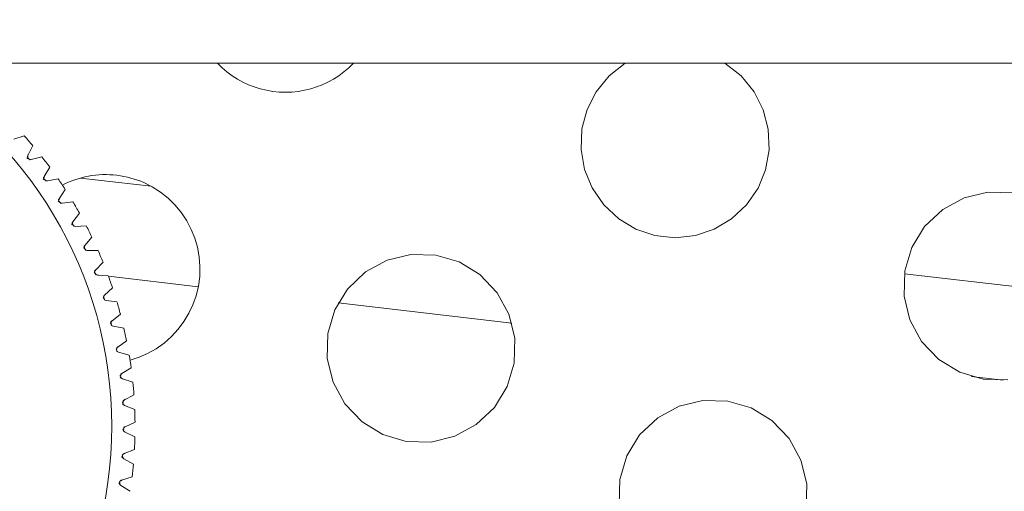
# Model space of a CAD drawing. Header units: metres. Extents: x 1306 to 1412, y -79 to 41.
# Tile 359 of 656: x 1360.8452 to 1360.8791, y -16.9637 to -16.9475. Entities that reach past the tile are written whole.
import ezdxf

# ---------------------------------------------------------------- set-up
doc = ezdxf.new("R2010")
doc.units = ezdxf.units.M
doc.header["$PDMODE"] = 65
doc.linetypes.add('AUSGEZOGEN', pattern=[0])
doc.layers.add('XR$3$Maßlinie 1_50', color=7, linetype='AUSGEZOGEN', lineweight=25)
doc.layers.add('XR$4$Möblierung', color=4, linetype='AUSGEZOGEN', lineweight=13)
doc.styles.add('ARIAL', font='arial.ttf')
doc.dimstyles.new('DIMSTYLE_11', dxfattribs={"dimtxt": 0.15, "dimasz": 0.03000000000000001, "dimexe": 0, "dimexo": 0, "dimgap": 0.075, "dimtad": 2, "dimrnd": 0.005, "dimzin": 4, "dimdsep": 46, "dimtxsty": 'ARIAL', "dimblk1": 'ALL_ML_STRICH', "dimblk2": 'ALL_ML_STRICH', "dimsah": 1, "dimcen": 0, "dimclrd": 3, "dimclre": 3, "dimclrt": 3, "dimadec": 0, "dimazin": 0, "dimtfac": 1, "dimtdec": 0, "dimtix": 1, "dimtmove": 2, "dimatfit": 3, "dimfxl": 0, "dimtzin": 0, "dimlwd": 0, "dimlwe": 25, "dimarcsym": 0})
doc.dimstyles.new('DIMSTYLE_12', dxfattribs={"dimtxt": 0.15, "dimasz": 0.03000000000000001, "dimexe": 0, "dimexo": 0, "dimgap": 0.075, "dimtad": 2, "dimdec": 3, "dimrnd": 0.005, "dimzin": 4, "dimdsep": 46, "dimtxsty": 'ARIAL', "dimblk1": 'ALL_ML_STRICH', "dimblk2": 'ALL_ML_STRICH', "dimsah": 1, "dimcen": 0, "dimclrd": 3, "dimclre": 3, "dimclrt": 3, "dimadec": 0, "dimazin": 0, "dimtfac": 1, "dimtdec": 0, "dimtix": 1, "dimtmove": 2, "dimatfit": 3, "dimfxl": 0, "dimtzin": 0, "dimlwd": 0, "dimlwe": 25, "dimarcsym": 0})
doc.dimstyles.new('DIMSTYLE_24', dxfattribs={"dimtxt": 0.225, "dimasz": 0.15, "dimexe": 0, "dimexo": 0, "dimgap": 0.1125, "dimtad": 2, "dimrnd": 0.005, "dimzin": 4, "dimdsep": 46, "dimtxsty": 'ARIAL', "dimblk1": 'ALL_ML_STRICH', "dimblk2": 'ALL_ML_STRICH', "dimsah": 1, "dimcen": 0, "dimclrd": 3, "dimclre": 3, "dimclrt": 3, "dimadec": 0, "dimazin": 0, "dimtfac": 1, "dimtdec": 0, "dimtix": 1, "dimtmove": 2, "dimatfit": 3, "dimfxl": 0, "dimtzin": 0, "dimlwd": 0, "dimlwe": 25, "dimarcsym": 0})
doc.dimstyles.new('DIMSTYLE_6', dxfattribs={"dimtxt": 0.15, "dimasz": 0.15, "dimexe": 0, "dimexo": 0, "dimgap": 0.075, "dimtad": 2, "dimrnd": 0.005, "dimzin": 4, "dimdsep": 46, "dimtxsty": 'ARIAL', "dimblk1": 'ALL_ML_STRICH', "dimblk2": 'ALL_ML_STRICH', "dimsah": 1, "dimcen": 0, "dimclrd": 3, "dimclre": 3, "dimclrt": 3, "dimadec": 0, "dimazin": 0, "dimtfac": 1, "dimtdec": 0, "dimtix": 1, "dimtmove": 2, "dimatfit": 3, "dimfxl": 0, "dimtzin": 0, "dimlwd": 0, "dimlwe": 25, "dimarcsym": 0})

# ---------------------------------------------------------------- blocks, each defined once
blk = doc.blocks.new('ALL_ML_STRICH')
at = {"color": 0, "linetype": 'ByBlock', "lineweight": -2}
for p, q in [((0, -0.5), (0, 0.5)), ((-0.3, -0.3), (0.3, 0.3)), ((-1, 0), (0.5, 0))]:
    blk.add_line(p, q, dxfattribs=at)
blk = doc.blocks.new('*D765')
at = {"layer": 'DEFPOINTS', "color": 3, "linetype": 'AUSGEZOGEN', "lineweight": 25, "transparency": 33554687}
for p in [(1342.770147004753, -10.15909497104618), (1342.770147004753, -20.11080697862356), (1361.060147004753, -20.30015715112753)]:
    blk.add_point(p, dxfattribs=at)
at = {"layer": 'XR$3$Maßlinie 1_50', "color": 3, "linetype": 'AUSGEZOGEN', "lineweight": -2, "transparency": 33554687}
for p, q in [((1342.770147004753, -10.20909497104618), (1342.770147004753, -10.15909497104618)), ((1342.770147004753, -10.15909497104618), (1361.060147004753, -10.15909497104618)), ((1361.060147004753, -10.20909497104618), (1361.060147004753, -10.15909497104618))]:
    blk.add_line(p, q, dxfattribs=at)
at = {"layer": 'XR$3$Maßlinie 1_50', "color": 3, "linetype": 'AUSGEZOGEN', "lineweight": 25, "transparency": 33554687, "xscale": 0.03000000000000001, "yscale": 0.03000000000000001, "zscale": 0.03000000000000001, "rotation": 180}
blk.add_blockref('ALL_ML_STRICH', (1342.770147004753, -10.15909497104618), dxfattribs=at)
at = {"layer": 'XR$3$Maßlinie 1_50', "color": 3, "linetype": 'AUSGEZOGEN', "lineweight": 25, "transparency": 33554687, "xscale": 0.03000000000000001, "yscale": 0.03000000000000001, "zscale": 0.03000000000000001}
blk.add_blockref('ALL_ML_STRICH', (1361.060147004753, -10.15909497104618), dxfattribs=at)
at = {"layer": 'XR$3$Maßlinie 1_50', "color": 3, "linetype": 'AUSGEZOGEN', "lineweight": 25, "transparency": 33554687, "insert": (1351.919076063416, -10.03153699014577), "char_height": 0.15, "width": 0.6, "attachment_point": 5, "style": 'ARIAL'}
blk.add_mtext('\\W0.80;\\A1;{\\A1;{18.29\\H0.099000;\\S^ ;}}', dxfattribs=at)
blk = doc.blocks.new('*D782')
at = {"layer": 'DEFPOINTS', "color": 3, "linetype": 'AUSGEZOGEN', "lineweight": 25, "transparency": 33554687}
for p in [(1343.120147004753, -10.95909497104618), (1343.120147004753, -20.11122102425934), (1361.060147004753, -20.50340109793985)]:
    blk.add_point(p, dxfattribs=at)
at = {"layer": 'XR$3$Maßlinie 1_50', "color": 3, "linetype": 'AUSGEZOGEN', "lineweight": -2, "transparency": 33554687}
for p, q in [((1343.120147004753, -11.00909497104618), (1343.120147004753, -10.95909497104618)), ((1343.120147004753, -10.95909497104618), (1361.060147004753, -10.95909497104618)), ((1361.060147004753, -11.00909497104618), (1361.060147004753, -10.95909497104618))]:
    blk.add_line(p, q, dxfattribs=at)
at = {"layer": 'XR$3$Maßlinie 1_50', "color": 3, "linetype": 'AUSGEZOGEN', "lineweight": 25, "transparency": 33554687, "xscale": 0.03000000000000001, "yscale": 0.03000000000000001, "zscale": 0.03000000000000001, "rotation": 180}
blk.add_blockref('ALL_ML_STRICH', (1343.120147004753, -10.95909497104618), dxfattribs=at)
at = {"layer": 'XR$3$Maßlinie 1_50', "color": 3, "linetype": 'AUSGEZOGEN', "lineweight": 25, "transparency": 33554687, "xscale": 0.03000000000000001, "yscale": 0.03000000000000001, "zscale": 0.03000000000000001}
blk.add_blockref('ALL_ML_STRICH', (1361.060147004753, -10.95909497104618), dxfattribs=at)
at = {"layer": 'XR$3$Maßlinie 1_50', "color": 3, "linetype": 'AUSGEZOGEN', "lineweight": 25, "transparency": 33554687, "insert": (1352.094444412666, -10.83153699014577), "char_height": 0.15, "width": 0.6, "attachment_point": 5, "style": 'ARIAL'}
blk.add_mtext('\\W0.80;\\A1;{\\A1;{17.94\\H0.099000;\\S^ ;}}', dxfattribs=at)
blk = doc.blocks.new('*D899')
at = {"layer": 'DEFPOINTS', "color": 3, "linetype": 'AUSGEZOGEN', "lineweight": 25, "transparency": 33554687}
for p in [(1342.770147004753, -8.559094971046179), (1361.240147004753, -14.91824644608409), (1342.770147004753, -18.60157549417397)]:
    blk.add_point(p, dxfattribs=at)
at = {"layer": 'XR$3$Maßlinie 1_50', "color": 3, "linetype": 'AUSGEZOGEN', "lineweight": -2, "transparency": 33554687}
for p, q in [((1342.770147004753, -9.15909497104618), (1342.770147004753, -8.559094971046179)), ((1342.770147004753, -8.559094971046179), (1361.240147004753, -8.559094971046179)), ((1361.240147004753, -9.15909497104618), (1361.240147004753, -8.559094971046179))]:
    blk.add_line(p, q, dxfattribs=at)
at = {"layer": 'XR$3$Maßlinie 1_50', "color": 3, "linetype": 'AUSGEZOGEN', "lineweight": 25, "transparency": 33554687, "xscale": 0.15, "yscale": 0.15, "zscale": 0.15, "rotation": 180}
blk.add_blockref('ALL_ML_STRICH', (1342.770147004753, -8.559094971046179), dxfattribs=at)
at = {"layer": 'XR$3$Maßlinie 1_50', "color": 3, "linetype": 'AUSGEZOGEN', "lineweight": 25, "transparency": 33554687, "xscale": 0.15, "yscale": 0.15, "zscale": 0.15}
blk.add_blockref('ALL_ML_STRICH', (1361.240147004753, -8.559094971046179), dxfattribs=at)
at = {"layer": 'XR$3$Maßlinie 1_50', "color": 3, "linetype": 'AUSGEZOGEN', "lineweight": 25, "transparency": 33554687, "insert": (1352.011101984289, -8.392604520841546), "char_height": 0.225, "width": 0.8999999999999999, "attachment_point": 5, "style": 'ARIAL'}
blk.add_mtext('\\W0.80;\\A1;{\\fArial|i0|b1;\\A1;{18.47\\H0.148500;\\S^ ;}}', dxfattribs=at)
blk = doc.blocks.new('*D929')
at = {"layer": 'DEFPOINTS', "color": 3, "linetype": 'AUSGEZOGEN', "lineweight": 25, "transparency": 33554687}
for p in [(1362.146242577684, -15.15824644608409), (1340.424074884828, -17.54324644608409), (1364.271242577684, -17.54324644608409)]:
    blk.add_point(p, dxfattribs=at)
at = {"layer": 'XR$3$Maßlinie 1_50', "color": 3, "linetype": 'AUSGEZOGEN', "lineweight": -2, "transparency": 33554687}
for p, q in [((1340.474074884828, -15.15824644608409), (1340.424074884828, -15.15824644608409)), ((1340.424074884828, -17.54324644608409), (1340.424074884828, -15.15824644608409)), ((1340.474074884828, -17.54324644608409), (1340.424074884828, -17.54324644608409))]:
    blk.add_line(p, q, dxfattribs=at)
at = {"layer": 'XR$3$Maßlinie 1_50', "color": 3, "linetype": 'AUSGEZOGEN', "lineweight": 25, "transparency": 33554687, "xscale": 0.03000000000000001, "yscale": 0.03000000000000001, "zscale": 0.03000000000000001}
for p, rotation in [((1340.424074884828, -15.15824644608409), 90), ((1340.424074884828, -17.54324644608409), 270)]:
    blk.add_blockref('ALL_ML_STRICH', p, dxfattribs=dict(at, rotation=rotation))
at = {"layer": 'XR$3$Maßlinie 1_50', "color": 3, "linetype": 'AUSGEZOGEN', "lineweight": 25, "transparency": 33554687, "insert": (1340.29641458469, -16.32984057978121), "char_height": 0.15, "width": 0.6, "attachment_point": 5, "rotation": 90, "style": 'ARIAL'}
blk.add_mtext('\\W0.80;\\A1;{\\A1;{2.38\\H0.099000;\\S5^ ;}}', dxfattribs=at)
blk = doc.blocks.new('*D938')
at = {"layer": 'DEFPOINTS', "color": 3, "linetype": 'AUSGEZOGEN', "lineweight": 25, "transparency": 33554687}
for p in [(1364.96914176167, -15.15824644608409), (1338.824074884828, -20.29324644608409), (1364.656959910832, -20.29324644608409)]:
    blk.add_point(p, dxfattribs=at)
at = {"layer": 'XR$3$Maßlinie 1_50', "color": 3, "linetype": 'AUSGEZOGEN', "lineweight": -2, "transparency": 33554687}
for p, q in [((1338.874074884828, -15.15824644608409), (1338.824074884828, -15.15824644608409)), ((1338.824074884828, -20.29324644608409), (1338.824074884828, -15.15824644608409)), ((1338.874074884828, -20.29324644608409), (1338.824074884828, -20.29324644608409))]:
    blk.add_line(p, q, dxfattribs=at)
at = {"layer": 'XR$3$Maßlinie 1_50', "color": 3, "linetype": 'AUSGEZOGEN', "lineweight": 25, "transparency": 33554687, "xscale": 0.03000000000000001, "yscale": 0.03000000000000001, "zscale": 0.03000000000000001}
for p, rotation in [((1338.824074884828, -15.15824644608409), 90), ((1338.824074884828, -20.29324644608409), 270)]:
    blk.add_blockref('ALL_ML_STRICH', p, dxfattribs=dict(at, rotation=rotation))
at = {"layer": 'XR$3$Maßlinie 1_50', "color": 3, "linetype": 'AUSGEZOGEN', "lineweight": 25, "transparency": 33554687, "insert": (1338.696414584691, -17.70484057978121), "char_height": 0.15, "width": 0.6, "attachment_point": 5, "rotation": 90, "style": 'ARIAL'}
blk.add_mtext('\\W0.80;\\A1;{\\A1;{5.13\\H0.099000;\\S5^ ;}}', dxfattribs=at)
blk = doc.blocks.new('*D963')
at = {"layer": 'DEFPOINTS', "color": 3, "linetype": 'AUSGEZOGEN', "lineweight": 25, "transparency": 33554687}
for p in [(1360.315868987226, -16.2182464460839), (1360.170906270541, -17.81824644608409), (1361.000147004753, -17.81824644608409)]:
    blk.add_point(p, dxfattribs=at)
at = {"layer": 'XR$3$Maßlinie 1_50', "color": 3, "linetype": 'AUSGEZOGEN', "lineweight": -2, "transparency": 33554687}
for p, q in [((1360.220906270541, -16.2182464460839), (1360.170906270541, -16.2182464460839)), ((1360.170906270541, -17.81824644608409), (1360.170906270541, -16.2182464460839)), ((1360.220906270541, -17.81824644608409), (1360.170906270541, -17.81824644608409))]:
    blk.add_line(p, q, dxfattribs=at)
at = {"layer": 'XR$3$Maßlinie 1_50', "color": 3, "linetype": 'AUSGEZOGEN', "lineweight": 25, "transparency": 33554687, "xscale": 0.15, "yscale": 0.15, "zscale": 0.15}
for p, rotation in [((1360.170906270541, -16.2182464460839), 90), ((1360.170906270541, -17.81824644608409), 270)]:
    blk.add_blockref('ALL_ML_STRICH', p, dxfattribs=dict(at, rotation=rotation))
at = {"layer": 'XR$3$Maßlinie 1_50', "color": 3, "linetype": 'AUSGEZOGEN', "lineweight": 25, "transparency": 33554687, "insert": (1360.043348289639, -17.00937332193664), "char_height": 0.15, "width": 0.4799999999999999, "attachment_point": 5, "rotation": 90, "style": 'ARIAL'}
blk.add_mtext('\\W0.80;\\A1;{\\A1;{1.60\\H0.099000;\\S^ ;}}', dxfattribs=at)
blk = doc.blocks.new('*D1085')
at = {"layer": 'DEFPOINTS', "color": 3, "linetype": 'AUSGEZOGEN', "lineweight": 25, "transparency": 33554687}
for p in [(1366.101203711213, -15.15824644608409), (1339.624074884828, -17.54324644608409), (1365.92579072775, -17.54324644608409)]:
    blk.add_point(p, dxfattribs=at)
at = {"layer": 'XR$3$Maßlinie 1_50', "color": 3, "linetype": 'AUSGEZOGEN', "lineweight": -2, "transparency": 33554687}
for p, q in [((1339.674074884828, -15.15824644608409), (1339.624074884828, -15.15824644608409)), ((1339.624074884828, -17.54324644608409), (1339.624074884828, -15.15824644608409)), ((1339.674074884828, -17.54324644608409), (1339.624074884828, -17.54324644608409))]:
    blk.add_line(p, q, dxfattribs=at)
at = {"layer": 'XR$3$Maßlinie 1_50', "color": 3, "linetype": 'AUSGEZOGEN', "lineweight": 25, "transparency": 33554687, "xscale": 0.03000000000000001, "yscale": 0.03000000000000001, "zscale": 0.03000000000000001}
for p, rotation in [((1339.624074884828, -15.15824644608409), 90), ((1339.624074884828, -17.54324644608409), 270)]:
    blk.add_blockref('ALL_ML_STRICH', p, dxfattribs=dict(at, rotation=rotation))
at = {"layer": 'XR$3$Maßlinie 1_50', "color": 3, "linetype": 'AUSGEZOGEN', "lineweight": 25, "transparency": 33554687, "insert": (1339.49641458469, -16.3298405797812), "char_height": 0.15, "width": 0.6, "attachment_point": 5, "rotation": 90, "style": 'ARIAL'}
blk.add_mtext('\\W0.80;\\A1;{\\A1;{2.38\\H0.099000;\\S5^ ;}}', dxfattribs=at)
blk = doc.blocks.new('COMPLEXOBJECT_326')
at = {"layer": 'XR$4$Möblierung', "color": 52, "linetype": 'AUSGEZOGEN', "lineweight": 13, "transparency": 33554687}
for p, q in [((1361.026628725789, -16.94899408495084), (1360.632078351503, -16.94899408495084)), ((1360.845347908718, -16.95149757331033), (1360.844989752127, -16.95161149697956)), ((1360.845474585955, -16.95217026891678), (1360.845637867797, -16.95183175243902)), ((1360.845953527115, -16.95221951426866), (1360.845588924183, -16.95231072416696)), ((1360.846037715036, -16.95289883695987), (1360.846221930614, -16.95257124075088)), ((1360.84651261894, -16.95297805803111), (1360.846143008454, -16.95304619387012)), ((1360.849718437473, -16.95323133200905), (1360.847281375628, -16.95294862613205)), ((1360.846553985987, -16.95366132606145), (1360.846758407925, -16.95334594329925)), ((1360.847022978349, -16.95377021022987), (1360.846649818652, -16.95381500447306)), ((1360.84702136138, -16.95445472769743), (1360.847245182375, -16.95415280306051)), ((1360.847482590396, -16.95459284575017), (1360.847107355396, -16.95461412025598)), ((1360.847437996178, -16.95527591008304), (1360.847680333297, -16.95498863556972)), ((1360.84788964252, -16.95544271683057), (1360.847513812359, -16.95544038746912)), ((1360.847802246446, -16.95612163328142), (1360.848062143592, -16.95585014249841)), ((1360.847912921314, -16.95629368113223), (1360.847842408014, -16.95628550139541)), ((1360.848242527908, -16.95631646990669), (1360.847867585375, -16.95629054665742)), ((1360.851344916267, -16.95669180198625), (1360.848248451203, -16.95633260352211)), ((1360.882138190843, -16.95699211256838), (1360.875682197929, -16.95624319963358)), ((1360.848112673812, -16.95698855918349), (1360.848389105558, -16.9567339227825)), ((1360.848539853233, -16.95721065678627), (1360.848167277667, -16.95716124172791)), ((1360.862152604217, -16.95794552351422), (1360.856169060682, -16.95725141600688)), ((1360.848368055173, -16.95787326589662), (1360.84865992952, -16.95763648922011)), ((1360.848780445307, -16.95812174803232), (1360.848411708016, -16.95804903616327)), ((1360.848567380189, -16.9587722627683), (1360.848873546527, -16.95855428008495)), ((1360.848963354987, -16.95904614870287), (1360.848599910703, -16.95895042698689)), ((1360.848709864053, -16.95968200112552), (1360.849029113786, -16.95948367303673)), ((1360.849087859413, -16.95998020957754), (1360.848731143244, -16.95986185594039)), ((1360.879089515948, -16.95991025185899), (1360.877981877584, -16.95978176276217)), ((1360.848794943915, -16.96059889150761), (1360.849126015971, -16.96042100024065)), ((1360.849153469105, -16.96092024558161), (1360.848804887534, -16.96077972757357)), ((1360.848822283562, -16.96151931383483), (1360.849163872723, -16.96136256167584)), ((1360.849159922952, -16.96186254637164), (1360.848820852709, -16.96170041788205)), ((1360.848791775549, -16.96243963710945), (1360.849142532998, -16.96230464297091)), ((1360.849107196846, -16.96280339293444), (1360.848778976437, -16.96262029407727)), ((1360.848703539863, -16.96335622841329), (1360.84906208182, -16.96324352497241)), ((1360.84899549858, -16.96373907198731), (1360.848679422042, -16.96353572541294))]:
    blk.add_line(p, q, dxfattribs=at)
for points in [[(1360.856692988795, -16.94899399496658), (1360.85653403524, -16.94914872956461), (1360.856364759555, -16.94929175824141), (1360.8561868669, -16.94942243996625), (1360.856002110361, -16.94954018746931), (1360.855812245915, -16.9496444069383), (1360.855619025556, -16.94973451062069), (1360.855423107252, -16.94981032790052), (1360.855219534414, -16.94987376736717), (1360.855008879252, -16.94992451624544), (1360.854792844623, -16.94996181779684), (1360.854573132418, -16.94998491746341), (1360.85435144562, -16.94999306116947), (1360.854129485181, -16.94998556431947), (1360.853908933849, -16.9499626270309), (1360.853691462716, -16.94992505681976), (1360.853478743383, -16.94987367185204), (1360.853272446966, -16.94980929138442), (1360.853074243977, -16.94973273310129), (1360.852883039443, -16.94964357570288), (1360.85269479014, -16.94953998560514), (1360.852511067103, -16.94942256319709), (1360.852333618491, -16.94929198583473), (1360.852164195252, -16.94914893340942), (1360.852004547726, -16.94899408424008)], [(1360.869499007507, -16.94899473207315), (1360.870054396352, -16.94943000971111), (1360.870503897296, -16.94997935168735), (1360.870817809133, -16.95059378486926), (1360.870993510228, -16.95126267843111), (1360.87102401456, -16.95197258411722), (1360.87089962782, -16.95266709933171), (1360.87064087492, -16.9532971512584), (1360.870244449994, -16.95387281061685), (1360.869726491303, -16.95435602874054), (1360.8691285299, -16.95471046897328), (1360.868483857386, -16.95492538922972), (1360.867784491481, -16.95500294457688), (1360.86708218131, -16.9549259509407), (1360.866431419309, -16.9547092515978), (1360.865837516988, -16.9543563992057), (1360.865318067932, -16.9538725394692), (1360.864919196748, -16.95329081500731), (1360.864660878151, -16.95265904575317), (1360.864539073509, -16.95196734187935), (1360.8645703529, -16.95125680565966), (1360.864749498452, -16.95058341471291), (1360.86506132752, -16.94997609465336), (1360.865508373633, -16.94943028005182), (1360.866064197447, -16.94899482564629)], [(1360.845588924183, -16.95231072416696), (1360.845555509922, -16.95231393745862), (1360.845521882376, -16.95231647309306), (1360.845538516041, -16.95231451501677), (1360.845521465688, -16.95231435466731), (1360.845537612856, -16.95230491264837), (1360.845519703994, -16.95229569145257), (1360.845492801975, -16.95228041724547), (1360.845465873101, -16.9522641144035), (1360.845439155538, -16.95224673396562), (1360.84546716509, -16.95227134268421), (1360.845494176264, -16.95228462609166), (1360.84547810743, -16.95226212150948), (1360.845458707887, -16.95222952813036), (1360.84546718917, -16.95224045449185), (1360.845458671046, -16.95222150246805), (1360.84545320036, -16.9521935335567), (1360.845469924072, -16.9522124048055), (1360.845470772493, -16.95219404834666), (1360.845473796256, -16.95216764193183), (1360.845477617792, -16.95214165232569), (1360.84547042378, -16.95216866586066), (1360.845473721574, -16.95215187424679), (1360.845471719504, -16.95218711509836), (1360.845474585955, -16.95217026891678)], [(1360.846658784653, -16.95319410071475), (1360.846765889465, -16.95314082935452), (1360.846873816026, -16.95309201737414), (1360.846982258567, -16.95304776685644), (1360.847092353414, -16.95300762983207), (1360.847205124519, -16.95297121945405), (1360.847320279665, -16.95293866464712), (1360.84743752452, -16.95291009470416), (1360.84755656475, -16.95288563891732), (1360.847677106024, -16.95286542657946), (1360.847798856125, -16.95284958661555), (1360.847921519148, -16.95283824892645), (1360.848044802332, -16.95283154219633), (1360.848168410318, -16.95282959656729), (1360.8482920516, -16.95283253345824), (1360.848415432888, -16.95284034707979), (1360.848538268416, -16.95285289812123), (1360.848660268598, -16.9528700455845), (1360.848781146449, -16.9528916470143), (1360.848900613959, -16.95291756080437), (1360.849018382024, -16.95294764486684), (1360.849134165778, -16.95298175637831), (1360.849247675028, -16.95301975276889), (1360.849358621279, -16.95306149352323), (1360.849466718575, -16.95310683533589)], [(1360.846143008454, -16.95304619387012), (1360.846109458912, -16.95304730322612), (1360.846075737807, -16.95304772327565), (1360.846092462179, -16.95304681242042), (1360.846075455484, -16.95304558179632), (1360.846092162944, -16.95303717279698), (1360.846074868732, -16.9530268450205), (1360.846048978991, -16.95300991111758), (1360.846023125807, -16.95299195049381), (1360.845997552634, -16.95297292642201), (1360.846023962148, -16.95299924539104), (1360.846050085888, -16.95301419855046), (1360.846035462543, -16.95299072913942), (1360.846018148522, -16.95295698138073), (1360.846025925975, -16.95296841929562), (1360.846018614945, -16.95294896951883), (1360.846014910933, -16.95292071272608), (1360.846030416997, -16.9529405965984), (1360.846032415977, -16.95292233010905), (1360.846037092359, -16.95289616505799), (1360.846042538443, -16.95287046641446), (1360.846033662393, -16.9528969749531), (1360.846038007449, -16.95288042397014), (1360.84603379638, -16.95291546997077), (1360.846037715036, -16.95289883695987)], [(1360.849466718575, -16.95310683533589), (1360.849757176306, -16.95325357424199), (1360.850038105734, -16.95343309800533), (1360.850303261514, -16.95364297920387), (1360.850546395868, -16.95388078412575), (1360.850762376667, -16.95414301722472), (1360.850948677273, -16.95442369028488), (1360.851103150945, -16.95471645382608), (1360.851224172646, -16.95501633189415), (1360.851315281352, -16.95533230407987), (1360.851375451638, -16.95566244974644), (1360.851402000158, -16.95600062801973), (1360.851392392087, -16.95634070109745), (1360.851346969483, -16.95667660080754), (1360.851268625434, -16.95700232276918), (1360.851160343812, -16.9573118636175), (1360.851022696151, -16.95760459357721), (1360.850851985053, -16.95788867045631), (1360.850650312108, -16.95815864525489), (1360.850420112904, -16.95840829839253), (1360.850164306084, -16.95863191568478), (1360.849888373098, -16.95882647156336), (1360.849598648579, -16.95898983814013), (1360.849301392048, -16.9591199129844), (1360.848990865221, -16.95921910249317)], [(1360.87925313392, -16.95989610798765), (1360.87839499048, -16.95987460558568), (1360.877591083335, -16.95963823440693), (1360.876873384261, -16.95920165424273), (1360.876277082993, -16.95857703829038), (1360.875872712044, -16.95783594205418), (1360.875674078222, -16.95701404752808), (1360.875696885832, -16.95614764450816), (1360.875937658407, -16.9553390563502), (1360.876379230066, -16.95462088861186), (1360.877005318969, -16.9540291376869), (1360.877741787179, -16.95363067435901), (1360.878556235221, -16.95343491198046), (1360.879414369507, -16.95345643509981)], [(1360.846649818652, -16.95381500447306), (1360.846616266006, -16.95381400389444), (1360.846582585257, -16.95381230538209), (1360.846599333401, -16.9538124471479), (1360.846582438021, -16.95381015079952), (1360.846599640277, -16.95380280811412), (1360.846583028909, -16.95379141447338), (1360.846558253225, -16.95377288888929), (1360.846533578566, -16.95375334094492), (1360.846509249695, -16.95373274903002), (1360.846533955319, -16.95376067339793), (1360.846559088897, -16.95377723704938), (1360.846545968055, -16.953752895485), (1360.846530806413, -16.95371812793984), (1360.846537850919, -16.95373003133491), (1360.846531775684, -16.95371016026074), (1360.846529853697, -16.95368172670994), (1360.846544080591, -16.95370254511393), (1360.846547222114, -16.95368444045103), (1360.846553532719, -16.95365862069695), (1360.846560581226, -16.95363331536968), (1360.846550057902, -16.95365921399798), (1360.846555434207, -16.95364296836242), (1360.846549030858, -16.95367767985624), (1360.846553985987, -16.95366132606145)], [(1360.847107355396, -16.95461412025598), (1360.847073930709, -16.95461101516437), (1360.847040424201, -16.95460720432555), (1360.847057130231, -16.95460839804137), (1360.847040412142, -16.95460504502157), (1360.847058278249, -16.95459853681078), (1360.847042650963, -16.95458586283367), (1360.84701967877, -16.9545651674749), (1360.846996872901, -16.95454345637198), (1360.846974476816, -16.95452072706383), (1360.846996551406, -16.95455105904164), (1360.846982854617, -16.95453564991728), (1360.847016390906, -16.95455292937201), (1360.847014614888, -16.95453458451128), (1360.847011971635, -16.954505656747), (1360.847010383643, -16.95447649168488), (1360.84699637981, -16.95449148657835), (1360.847001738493, -16.9545118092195), (1360.847005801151, -16.95448781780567), (1360.847013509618, -16.95445632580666), (1360.847011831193, -16.95446860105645), (1360.847017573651, -16.95445237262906), (1360.847023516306, -16.95444112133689), (1360.84701668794, -16.9544616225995), (1360.84702136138, -16.95445472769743)], [(1360.847513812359, -16.95544038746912), (1360.847480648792, -16.95543518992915), (1360.847447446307, -16.95542928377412), (1360.847464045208, -16.95543152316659), (1360.847447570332, -16.95542712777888), (1360.847467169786, -16.95542297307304), (1360.847453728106, -16.95541056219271), (1360.847433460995, -16.95538968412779), (1360.84741342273, -16.95536780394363), (1360.847420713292, -16.95538603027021), (1360.847407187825, -16.95537049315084), (1360.847395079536, -16.95534434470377), (1360.847424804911, -16.95536242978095), (1360.847421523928, -16.95534274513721), (1360.847418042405, -16.95531244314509), (1360.847415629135, -16.95528197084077), (1360.84741075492, -16.95531102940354), (1360.847414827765, -16.95533164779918), (1360.847420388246, -16.95530795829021), (1360.847430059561, -16.95527701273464), (1360.847427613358, -16.95528915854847), (1360.847434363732, -16.95527332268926), (1360.847441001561, -16.95526246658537), (1360.847432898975, -16.95528249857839), (1360.847437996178, -16.95527591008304)], [(1360.847867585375, -16.95629054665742), (1360.847834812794, -16.9562832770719), (1360.847802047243, -16.95627529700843), (1360.847818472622, -16.95627857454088), (1360.847802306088, -16.95627315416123), (1360.847822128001, -16.95627023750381), (1360.847809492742, -16.95625700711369), (1360.847790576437, -16.95623489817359), (1360.847771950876, -16.95621180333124), (1360.847778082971, -16.95623045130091), (1360.847765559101, -16.95621409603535), (1360.847755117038, -16.95618723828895), (1360.847783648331, -16.95620715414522), (1360.847781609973, -16.95618730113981), (1360.847780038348, -16.95615684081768), (1360.847779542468, -16.95612627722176), (1360.847772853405, -16.95615497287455), (1360.847775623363, -16.95617580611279), (1360.847782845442, -16.95615267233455), (1360.847794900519, -16.95612279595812), (1360.847791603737, -16.95613468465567), (1360.847799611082, -16.9561195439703), (1360.847817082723, -16.95609036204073), (1360.847809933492, -16.95610623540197), (1360.847802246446, -16.95612163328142)], [(1360.848167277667, -16.95716124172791), (1360.848135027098, -16.95715192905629), (1360.848102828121, -16.95714190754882), (1360.848119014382, -16.95714621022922), (1360.84810322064, -16.95713978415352), (1360.84812293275, -16.95713830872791), (1360.848110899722, -16.95712450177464), (1360.848092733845, -16.95710175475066), (1360.848074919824, -16.95707804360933), (1360.848080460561, -16.95709659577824), (1360.84806856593, -16.95707980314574), (1360.848090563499, -16.95709214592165), (1360.848088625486, -16.95707235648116), (1360.848086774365, -16.9570418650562), (1360.848085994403, -16.95701109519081), (1360.848077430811, -16.95703004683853), (1360.848081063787, -16.95705082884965), (1360.848087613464, -16.95702638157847), (1360.848098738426, -16.95699451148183), (1360.848095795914, -16.9570071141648), (1360.848103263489, -16.9569912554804), (1360.848110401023, -16.95698064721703), (1360.848101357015, -16.95700090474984), (1360.848095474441, -16.95700680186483), (1360.848112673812, -16.95698855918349)], [(1360.848411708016, -16.95804903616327), (1360.848380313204, -16.95803695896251), (1360.848349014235, -16.95802417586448), (1360.848364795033, -16.95802986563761), (1360.848349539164, -16.95802208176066), (1360.848330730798, -16.95800456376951), (1360.848358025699, -16.95800855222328), (1360.848347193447, -16.95799288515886), (1360.848331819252, -16.9579672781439), (1360.848317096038, -16.95794078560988), (1360.848326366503, -16.95796781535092), (1360.848317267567, -16.95794908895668), (1360.848337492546, -16.95796574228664), (1360.848339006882, -16.95794612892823), (1360.848342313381, -16.95791604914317), (1360.848346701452, -16.95788600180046), (1360.848334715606, -16.95790265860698), (1360.848334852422, -16.95792367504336), (1360.848345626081, -16.95790135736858), (1360.84836204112, -16.95787295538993), (1360.848378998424, -16.95784527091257), (1360.848365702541, -16.95787086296), (1360.848376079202, -16.95785734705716), (1360.848382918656, -16.95785232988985), (1360.848368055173, -16.95787326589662)], [(1360.848599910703, -16.95895042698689), (1360.848569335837, -16.95893640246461), (1360.848538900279, -16.95892168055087), (1360.848554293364, -16.95892834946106), (1360.848539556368, -16.95891962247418), (1360.848521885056, -16.95890095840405), (1360.848548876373, -16.95890665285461), (1360.848539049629, -16.95889033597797), (1360.848525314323, -16.95886381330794), (1360.848512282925, -16.95883644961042), (1360.84851983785, -16.95886400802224), (1360.8485119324, -16.95884474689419), (1360.848531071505, -16.95886263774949), (1360.848533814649, -16.95884315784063), (1360.848539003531, -16.95881334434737), (1360.848545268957, -16.95878363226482), (1360.848532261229, -16.95879950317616), (1360.848531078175, -16.95882048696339), (1360.848540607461, -16.95880290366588), (1360.848555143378, -16.95877846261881), (1360.848561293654, -16.95877015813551), (1360.848572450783, -16.95875466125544), (1360.84856058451, -16.95877709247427), (1360.848557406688, -16.95877979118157), (1360.848567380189, -16.9587722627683)], [(1360.848731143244, -16.95986185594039), (1360.848701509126, -16.95984593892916), (1360.848672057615, -16.95982933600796), (1360.848687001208, -16.95983695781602), (1360.84867284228, -16.95982732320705), (1360.848656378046, -16.95980758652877), (1360.848682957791, -16.95981496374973), (1360.84867417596, -16.9597980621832), (1360.848662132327, -16.95977073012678), (1360.848650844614, -16.95974260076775), (1360.848656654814, -16.95977057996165), (1360.848649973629, -16.95975086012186), (1360.848667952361, -16.95976991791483), (1360.84867191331, -16.95975064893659), (1360.848678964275, -16.95972122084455), (1360.84868708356, -16.95969196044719), (1360.848673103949, -16.95970698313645), (1360.84867060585, -16.95972785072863), (1360.848681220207, -16.9597109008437), (1360.848697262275, -16.9596874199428), (1360.848703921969, -16.95967951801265), (1360.848716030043, -16.9596647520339), (1360.848702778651, -16.95968639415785), (1360.848699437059, -16.95968888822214), (1360.848709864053, -16.95968200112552)], [(1360.848804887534, -16.96077972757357), (1360.848776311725, -16.96076198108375), (1360.848747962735, -16.96074356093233), (1360.848762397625, -16.96075210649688), (1360.848748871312, -16.96074160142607), (1360.848733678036, -16.96072086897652), (1360.848759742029, -16.96072990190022), (1360.848752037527, -16.96071248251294), (1360.848741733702, -16.96068444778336), (1360.848732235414, -16.96065566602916), (1360.848736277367, -16.96068395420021), (1360.848730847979, -16.96066385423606), (1360.848747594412, -16.96068400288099), (1360.848752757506, -16.96066502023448), (1360.848761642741, -16.96063609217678), (1360.848771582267, -16.96060739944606), (1360.848756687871, -16.96062151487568), (1360.848752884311, -16.9606421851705), (1360.848763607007, -16.96062762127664), (1360.848780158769, -16.96060687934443), (1360.848786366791, -16.96060109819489), (1360.848798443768, -16.96058880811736), (1360.848817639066, -16.96057190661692), (1360.848823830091, -16.96056603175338), (1360.848794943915, -16.96059889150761)], [(1360.865855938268, -16.96419256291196), (1360.865876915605, -16.96332767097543), (1360.866115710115, -16.96251883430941), (1360.866555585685, -16.96179960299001), (1360.867181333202, -16.96120555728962), (1360.867919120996, -16.96080483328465), (1360.86873515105, -16.96060783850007), (1360.869594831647, -16.96062898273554), (1360.870399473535, -16.96086548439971), (1360.870399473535, -16.96086548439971), (1360.871116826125, -16.96130180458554), (1360.871712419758, -16.96192526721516), (1360.87211651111, -16.96266443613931), (1360.872315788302, -16.96348380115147), (1360.872294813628, -16.96434869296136)], [(1360.848820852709, -16.96170041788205), (1360.848793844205, -16.96168016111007), (1360.848767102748, -16.96165924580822), (1360.848780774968, -16.96166905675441), (1360.848768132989, -16.96165734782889), (1360.848754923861, -16.96163715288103), (1360.848742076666, -16.96161613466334), (1360.84877369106, -16.96163546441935), (1360.848768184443, -16.96161861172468), (1360.848761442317, -16.96159086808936), (1360.848761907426, -16.96160997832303), (1360.848758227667, -16.9615893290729), (1360.848769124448, -16.96159964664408), (1360.848774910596, -16.96157938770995), (1360.848785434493, -16.96154977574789), (1360.84879699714, -16.96152046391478), (1360.848783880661, -16.9615405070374), (1360.848792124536, -16.96152220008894), (1360.848780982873, -16.9615630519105), (1360.848788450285, -16.96154467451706), (1360.848800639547, -16.96153235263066), (1360.848804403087, -16.96153025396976), (1360.84880770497, -16.96152755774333), (1360.848814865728, -16.96152310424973), (1360.848822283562, -16.96151931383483)], [(1360.848778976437, -16.96262029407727), (1360.848753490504, -16.96259807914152), (1360.848728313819, -16.96257522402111), (1360.848703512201, -16.96255175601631), (1360.848729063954, -16.96257399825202), (1360.848717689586, -16.96256095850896), (1360.848707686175, -16.96253787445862), (1360.848739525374, -16.96255785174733), (1360.848736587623, -16.96253938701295), (1360.848733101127, -16.96250997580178), (1360.848730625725, -16.96248011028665), (1360.848723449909, -16.96250549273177), (1360.848727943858, -16.96252589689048), (1360.848734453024, -16.96249912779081), (1360.848746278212, -16.96246332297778), (1360.848743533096, -16.962476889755), (1360.848752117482, -16.96245837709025), (1360.848767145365, -16.96243789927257), (1360.848761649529, -16.96246414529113), (1360.848773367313, -16.96245464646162), (1360.848791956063, -16.96244038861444), (1360.848797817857, -16.96243797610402), (1360.848810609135, -16.96243059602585), (1360.848801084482, -16.96243477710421), (1360.848791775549, -16.96243963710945)], [(1360.848679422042, -16.96353572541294), (1360.848655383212, -16.96351195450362), (1360.848631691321, -16.96348756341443), (1360.848608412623, -16.96346258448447), (1360.848632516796, -16.96348638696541), (1360.848621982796, -16.96347265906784), (1360.848613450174, -16.96344899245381), (1360.848643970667, -16.96347092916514), (1360.848642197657, -16.96345231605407), (1360.848640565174, -16.96342274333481), (1360.84863997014, -16.96339278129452), (1360.848631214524, -16.96341766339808), (1360.84863441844, -16.96343830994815), (1360.848642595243, -16.96341200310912), (1360.848656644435, -16.96337701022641), (1360.848653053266, -16.96339037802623), (1360.848662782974, -16.96337244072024), (1360.84867906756, -16.96335294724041), (1360.84867193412, -16.96337879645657), (1360.848684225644, -16.96337005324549), (1360.848703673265, -16.96335699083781), (1360.848709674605, -16.9633549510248), (1360.848722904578, -16.96334838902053), (1360.848713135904, -16.9633519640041), (1360.848703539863, -16.96335622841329)]]:
    blk.add_lwpolyline(points, dxfattribs=at)
blk.add_lwpolyline([(1360.860333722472, -16.95583884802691), (1360.861052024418, -16.95627592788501), (1360.861647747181, -16.95690011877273), (1360.862051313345, -16.95763923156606), (1360.862250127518, -16.95845795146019), (1360.862229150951, -16.95932150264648), (1360.861991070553, -16.96012908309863), (1360.861552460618, -16.96084754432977), (1360.860927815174, -16.96144188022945), (1360.86019011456, -16.96184363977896), (1360.859373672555, -16.96204157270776), (1360.858512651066, -16.9620209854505), (1360.857706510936, -16.96178424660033), (1360.856988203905, -16.96134716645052), (1360.856392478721, -16.96072297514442), (1360.855988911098, -16.95998385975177), (1360.855790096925, -16.95916513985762), (1360.855811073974, -16.95830158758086), (1360.856049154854, -16.95749400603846), (1360.856487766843, -16.95677554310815), (1360.857112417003, -16.95618120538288), (1360.857850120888, -16.95577944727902), (1360.858666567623, -16.95558151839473), (1360.859527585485, -16.95560210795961), (1360.860333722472, -16.95583884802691)], close=True, dxfattribs=at)
for centre, radius, start, end in [((1360.834164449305, -16.96149408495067), 0.01419999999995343, 298.3236377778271, 61.67636222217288), ((1360.834164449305, -16.96149408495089), 0.015, 40.10238699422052, 41.79243924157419), ((1360.834164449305, -16.96149408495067), 0.015, 36.50238698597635, 38.19243924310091), ((1360.834164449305, -16.96149408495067), 0.01499999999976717, 32.90238699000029, 34.59243924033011), ((1360.834164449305, -16.96149408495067), 0.015, 29.30238699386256, 30.99243924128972), ((1360.834164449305, -16.96149408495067), 0.015, 25.7023869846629, 27.39243924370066), ((1360.834164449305, -16.96149408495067), 0.015, 22.10238699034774, 23.79243924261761), ((1360.834164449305, -16.96149408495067), 0.015, 18.50238699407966, 20.19243924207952), ((1360.834164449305, -16.96149408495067), 0.01499999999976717, 14.90238698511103, 16.59243924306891), ((1360.834164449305, -16.96149408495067), 0.01499999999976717, 11.30238699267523, 12.99243923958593), ((1360.834164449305, -16.96149408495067), 0.015, 7.702386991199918, 9.39243924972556), ((1360.834164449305, -16.96149408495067), 0.01499999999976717, 4.102386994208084, 5.7924392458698), ((1360.834164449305, -16.96149408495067), 0.015, 0.5023869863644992, 2.192439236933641), ((1360.834164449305, -16.96149408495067), 0.01499999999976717, 356.9023869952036, 358.5924392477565), ((1360.834164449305, -16.96149408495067), 0.015, 353.3023869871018, 354.9924392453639)]:
    blk.add_arc(centre, radius, start, end, dxfattribs=at)

msp = doc.modelspace()

# ---------------------------------------------------------------- block references
at = {"layer": 'XR$4$Möblierung', "color": 52, "linetype": 'AUSGEZOGEN', "lineweight": 13, "transparency": 33554687}
msp.add_blockref('COMPLEXOBJECT_326', (0, 0), dxfattribs=at)

# ---------------------------------------------------------------- dimensions: what is measured, and where the dimension line sits
at = {"layer": 'XR$3$Maßlinie 1_50', "color": 3, "linetype": 'AUSGEZOGEN', "lineweight": 25, "transparency": 33554687}
for base, p1, p2, dimstyle, picture, middle in [((1361.240147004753, -8.559094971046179), (1342.770147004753, -9.15909497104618), (1361.240147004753, -9.15909497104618), 'DIMSTYLE_24', '*D899', (1352.011101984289, -8.392604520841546)), ((1361.060147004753, -10.15909497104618), (1342.770147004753, -10.20909497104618), (1361.060147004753, -10.20909497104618), 'DIMSTYLE_11', '*D765', (1351.919076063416, -10.03153699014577)), ((1361.060147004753, -10.95909497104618), (1343.120147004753, -11.00909497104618), (1361.060147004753, -11.00909497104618), 'DIMSTYLE_11', '*D782', (1352.094444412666, -10.83153699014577))]:
    dim = msp.add_linear_dim(base=base, p1=p1, p2=p2, dimstyle=dimstyle, override={"dimpost": '<>', "dimclrd": 3, "dimclre": 3, "dimclrt": 3, "dimlwd": 0, "dimlwe": 25}, dxfattribs=at)
    dim.commit()
    dim.dimension.update_dxf_attribs({"geometry": picture, "text_midpoint": middle, "dimtype": 160})
for base, p1, p2, dimstyle, picture, middle in [((1338.824074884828, -15.15824644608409), (1338.874074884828, -20.29324644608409), (1338.874074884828, -15.15824644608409), 'DIMSTYLE_12', '*D938', (1338.696414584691, -17.70484057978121)), ((1339.624074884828, -15.15824644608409), (1339.674074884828, -17.54324644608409), (1339.674074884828, -15.15824644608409), 'DIMSTYLE_12', '*D1085', (1339.49641458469, -16.3298405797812)), ((1340.424074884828, -15.15824644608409), (1340.474074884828, -17.54324644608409), (1340.474074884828, -15.15824644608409), 'DIMSTYLE_12', '*D929', (1340.29641458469, -16.32984057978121)), ((1360.170906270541, -16.2182464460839), (1360.220906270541, -17.81824644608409), (1360.220906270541, -16.2182464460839), 'DIMSTYLE_6', '*D963', (1360.043348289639, -17.00937332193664))]:
    dim = msp.add_linear_dim(base=base, p1=p1, p2=p2, angle=90, dimstyle=dimstyle, override={"dimpost": '<>', "dimclrd": 3, "dimclre": 3, "dimclrt": 3, "dimlwd": 0, "dimlwe": 25}, dxfattribs=at)
    dim.commit()
    dim.dimension.update_dxf_attribs({"geometry": picture, "text_midpoint": middle, "dimtype": 160})

doc.saveas('drawing.dxf')
